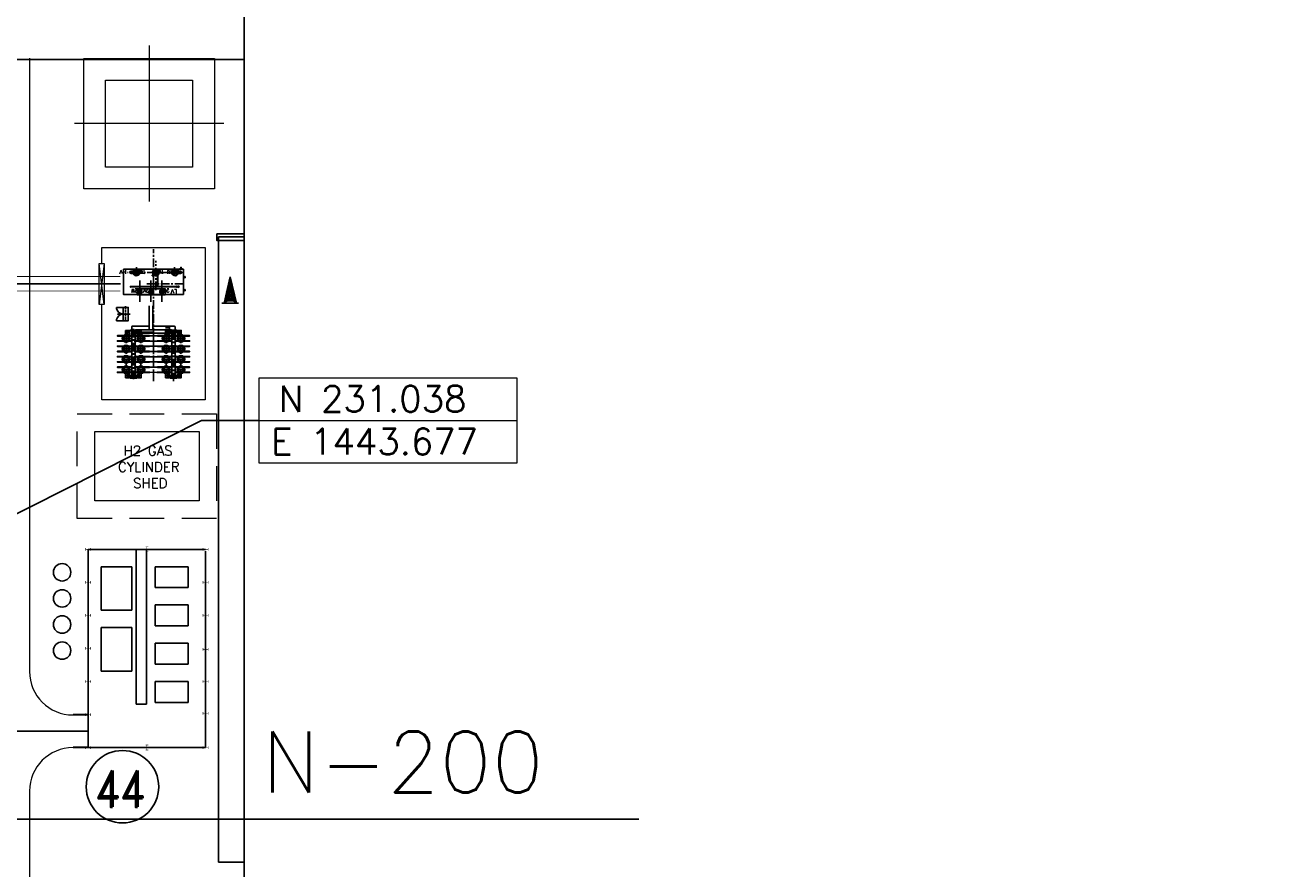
# Model space of a CAD drawing. Extents: x -7650383 to 4934791, y -137560 to 1826789.
# Tile 310 of 313: x 2176146 to 2320312, y -13120 to 83930. Entities that reach past the tile are written whole.
import ezdxf
from ezdxf.enums import TextEntityAlignment as Align

# ---------------------------------------------------------------- set-up
doc = ezdxf.new("R2010")
doc.units = 0
doc.header["$LTSCALE"] = 800
doc.header["$MEASUREMENT"] = 0
for name, pattern in [('CENTER', [2, 1.25, -0.25, 0.25, -0.25]), ('CENTER2', [1.125, 0.75, -0.125, 0.125, -0.125]), ('CONTINOUS', [0]), ('DASHED2', [0.375, 0.25, -0.125]), ('HIDDEN', [0.375, 0.25, -0.125]), ('PHANTOM', [2.5, 1.25, -0.25, 0.25, -0.25, 0.25, -0.25])]:
    doc.linetypes.add(name, pattern=pattern)
doc.layers.get('0').update_dxf_attribs({"linetype": 'CONTINUOUS'})
for name, color, linetype in [('grid-20m', 53, 'CONTINUOUS'), ('KEY PLAN', 251, 'CONTINUOUS'), ('TEXT', 3, 'CONTINUOUS')]:
    doc.layers.add(name, color=color, linetype=linetype)
doc.styles.add('ROMAND', font='romand')
doc.styles.add('ROMANS', font='ISO9.shx', dxfattribs={"width": 0.8})
doc.styles.add('RS', font='romans.shx')
doc.styles.get("Standard").update_dxf_attribs({"font": 'ISO9'})
doc.linetypes.add('FENCELINE2', pattern='A,0.25,-0.1,[132,ltypeshp.shx,S=0.1,R=0,X=-0.1,Y=0],-0.1,1', length=1.45)
doc.dimstyles.get("Standard").update_dxf_attribs({"dimtxt": 0.18, "dimasz": 0.18, "dimexe": 0.18, "dimexo": 0.0625, "dimgap": 0.09, "dimtad": 0, "dimtih": 1, "dimtoh": 1, "dimdec": 4, "dimzin": 0, "dimdsep": 46, "dimtxsty": 'Standard', "dimcen": 0.09, "dimadec": 0, "dimazin": 0, "dimtfac": 1, "dimtdec": 4, "dimtofl": 0, "dimtmove": 0, "dimatfit": 3, "dimfxl": 1, "dimtolj": 1, "dimtzin": 0, "dimarcsym": 0})

# ---------------------------------------------------------------- blocks, each defined once
blk = doc.blocks.new('A$C50DA19A9')
at = {"layer": 'KEY PLAN', "linetype": 'Continuous', "ltscale": 10}
for p, q in [((-2400, 0), (-2400, 3800)), ((-2400, 3800), (0, 3800)), ((0, 3800), (0, 0)), ((0, 0), (-2400, 0))]:
    blk.add_line(p, q, dxfattribs=at)
blk = doc.blocks.new('A$C6CC133CD')
at = {"layer": 'KEY PLAN', "linetype": 'Continuous', "ltscale": 10}
for p, q in [((-5000, 0), (-5000, 3500)), ((-5000, 3500), (0, 3500)), ((0, 3500), (0, 0)), ((0, 0), (-5000, 0))]:
    blk.add_line(p, q, dxfattribs=at)
blk = doc.blocks.new('A$C4CF766DB')
at = {"layer": 'KEY PLAN', "linetype": 'Continuous', "const_width": 50}
for points in [[(-150, 300), (150, 300)], [(0, 300), (0, -300)], [(150, -282), (-150, -282)]]:
    blk.add_lwpolyline(points, dxfattribs=at)
blk = doc.blocks.new('Block-1')
for p, q in [((-35, 0), (35, 0)), ((0, 35), (0, -35))]:
    blk.add_line(p, q)
blk.add_lwpolyline([(-225, -225), (225, -225), (225, 225), (-225, 225)], close=True)
blk.add_circle((0, 0), 437)

msp = doc.modelspace()

# ---------------------------------------------------------------- linework, layer by layer
at = {"linetype": 'CONTINOUS', "lineweight": 15}
msp.add_line((2203077.3, 38451.9), (2232704, 38451.9), dxfattribs=at)
msp.add_lwpolyline([(2203077.3, 43372.6), (2232704, 43372.6), (2232704, 33531.1), (2203077.3, 33531.1)], close=True, dxfattribs=at)
at = {"layer": 'grid-20m', "linetype": 'PHANTOM', "ltscale": 12000}
msp.add_line((2246697.9, -7402.7), (1958909.8, -7402.7), dxfattribs=at)
at = {"layer": 'KEY PLAN', "linetype": 'CENTER', "lineweight": 15, "ltscale": 2500}
for p, q in [((2190408, 81573.3), (2190408, 63621.4)), ((2199001.4, 72597.3), (2181814.6, 72597.3))]:
    msp.add_line(p, q, dxfattribs=at)
at = {"layer": 'KEY PLAN'}
for p, q in [((1958633.5, 79969.3, 0), (2201338.6, 79969.3, 0)), ((2198198.4, 59936.6, 3581), (2201338.6, 59936.6, 3581)), ((2194163.2, 55955.3), (2193963.2, 55955.3)), ((2194088.2, 56105.3), (2194038.2, 56105.3)), ((2190907.9, 53253.2), (2190907.9, 54558.4)), ((2187405.4, 51458.9), (2186655.4, 51458.9)), ((2186655.4, 51458.9), (2186655.4, 51317)), ((2186655.4, 49933.9), (2186655.4, 50075.8)), ((2187405.4, 49933.9), (2186655.4, 49933.9)), ((2192757.9, 49096.4), (2192307.9, 49096.4)), ((2188157.9, 48596.4), (2187707.9, 48596.4)), ((2187932.9, 48821.4), (2187932.9, 48371.4)), ((2189507.9, 48596.4), (2189057.9, 48596.4)), ((2189282.9, 48821.4), (2189282.9, 48371.4)), ((2192757.9, 48596.4), (2192307.9, 48596.4)), ((2192532.9, 48821.4), (2192532.9, 48371.4)), ((2194107.9, 48596.4), (2193657.9, 48596.4)), ((2193882.9, 48821.4), (2193882.9, 48371.4)), ((2188157.9, 43590.6), (2187707.9, 43590.6)), ((2187932.9, 43815.6), (2187932.9, 43365.6)), ((2189507.9, 43590.6), (2189057.9, 43590.6)), ((2189282.9, 43815.6), (2189282.9, 43365.6)), ((2192757.9, 43590.6), (2192307.9, 43590.6)), ((2192532.9, 43815.6), (2192532.9, 43365.6)), ((2194107.9, 43590.6), (2193657.9, 43590.6)), ((2193882.9, 43815.6), (2193882.9, 43365.6))]:
    msp.add_line(p, q, dxfattribs=at)
at = {"layer": 'KEY PLAN', "linetype": 'CONTINOUS', "lineweight": 15}
for p, q in [((2176658, 80115.9), (2176658, 9584.9)), ((2185231.3, 56524.9), (2184679, 51782.3)), ((2185231.3, 51782.3), (2184679, 56524.9)), ((2176658, -4165.1), (2176658, -25425.7))]:
    msp.add_line(p, q, dxfattribs=at)
at = {"layer": 'KEY PLAN', "ltscale": 0.15}
for p, q in [((2198395, 59559), (2201338.6, 59559)), ((2198395, -12356.3), (2198395, 59559)), ((2199027.3, 51945), (2199718.5, 54985.5)), ((2199718.5, 54985.5), (2199722.5, 54456.2)), ((2200455.6, 51955.8), (2199718.5, 54985.5)), ((2199314.3, 53207.6), (2199480.9, 53457.9)), ((2199479.5, 53644.8), (2199371, 53457.1)), ((2199371, 53457.1), (2199730, 53459.8)), ((2199371, 53457.1), (2199397.6, 53332.8)), ((2199413.6, 53644.3), (2199727.2, 53833.5)), ((2199413.6, 53644.3), (2199456.1, 53831.4)), ((2199413.6, 53644.3), (2199728.6, 53646.7)), ((2199456.1, 53831.4), (2199725.8, 54020.3)), ((2199456.1, 53831.4), (2199727.2, 53833.5)), ((2199456.1, 53831.4), (2199603.2, 53758.7)), ((2199479.5, 53644.8), (2199490.4, 52212.5)), ((2199479.5, 53644.8), (2199730, 53459.8)), ((2199480.9, 53457.9), (2199728.6, 53646.7)), ((2199482.8, 53208.9), (2199730, 53459.8)), ((2199498.7, 54018.6), (2199724.4, 54207.1)), ((2199498.7, 54018.6), (2199725.8, 54020.3)), ((2199498.7, 54018.6), (2199601.9, 53933.5)), ((2199541.2, 54205.7), (2199723.4, 54331.7)), ((2199724.4, 54207.1), (2199541.2, 54205.7)), ((2199541.2, 54205.7), (2199725.8, 54020.3)), ((2199569.6, 54330.5), (2199722.5, 54456.2)), ((2199569.6, 54330.5), (2199723.4, 54331.7)), ((2199569.6, 54330.5), (2199724.4, 54207.1)), ((2199597.9, 54455.3), (2199721.5, 54580.8)), ((2199597.9, 54455.3), (2199722.5, 54456.2)), ((2199597.9, 54455.3), (2199723.4, 54331.7)), ((2199601.9, 53933.5), (2199727.2, 53833.5)), ((2199603.2, 53758.7), (2199728.6, 53646.7)), ((2199605.5, 53458.9), (2199606.4, 53334.3)), ((2199626.3, 54580), (2199720.6, 54705.3)), ((2199721.5, 54580.8), (2199626.3, 54580)), ((2199626.3, 54580), (2199722.5, 54456.2)), ((2199654.6, 54704.8), (2199720.6, 54705.3)), ((2199654.6, 54704.8), (2199721.5, 54580.8)), ((2199720.6, 54705.3), (2199786.5, 54705.8)), ((2199816.8, 54581.5), (2199720.6, 54705.3)), ((2199786.5, 54705.8), (2199721.5, 54580.8)), ((2199816.8, 54581.5), (2199721.5, 54580.8)), ((2199847, 54457.2), (2199721.5, 54580.8)), ((2199816.8, 54581.5), (2199722.5, 54456.2)), ((2199847, 54457.2), (2199722.5, 54456.2)), ((2199877.3, 54332.8), (2199722.5, 54456.2)), ((2199847, 54457.2), (2199723.4, 54331.7)), ((2199877.3, 54332.8), (2199723.4, 54331.7)), ((2199907.5, 54208.5), (2199723.4, 54331.7)), ((2199877.3, 54332.8), (2199724.4, 54207.1)), ((2199907.5, 54208.5), (2199724.4, 54207.1)), ((2199952.9, 54022), (2199724.4, 54207.1)), ((2199907.5, 54208.5), (2199725.8, 54020.3)), ((2199952.9, 54022), (2199725.8, 54020.3)), ((2199998.3, 53835.5), (2199725.8, 54020.3)), ((2199851, 53935.4), (2199727.2, 53833.5)), ((2199998.3, 53835.5), (2199727.2, 53833.5)), ((2200043.6, 53649), (2199727.2, 53833.5)), ((2199852.3, 53760.6), (2199728.6, 53646.7)), ((2200043.6, 53649), (2199728.6, 53646.7)), ((2199979.1, 53461.7), (2199728.6, 53646.7)), ((2199977.7, 53648.5), (2199730, 53459.8)), ((2200089, 53462.6), (2199730, 53459.8)), ((2199981, 53212.6), (2199730, 53459.8)), ((2199952.9, 54022), (2199851, 53935.4)), ((2199998.3, 53835.5), (2199852.3, 53760.6)), ((2199854.6, 53460.8), (2199855.5, 53336.2)), ((2199977.7, 53648.5), (2199988.6, 52216.2)), ((2199977.7, 53648.5), (2200089, 53462.6)), ((2200149.5, 53213.9), (2199979.1, 53461.7)), ((2200089, 53462.6), (2200064.3, 53337.8)), ((2200698.9, 51957.7), (2198784, 51943.2)), ((2199027.3, 51945), (2199365.8, 52211.5)), ((2199365.8, 52211.5), (2199059.1, 52084.7)), ((2199059.1, 52084.7), (2199206.1, 52085.8)), ((2199087.4, 52209.4), (2199488.5, 52461.6)), ((2199087.4, 52209.4), (2199739.5, 52214.4)), ((2199288, 52335.5), (2199115.8, 52334.2)), ((2199144.1, 52459), (2199486.6, 52710.7)), ((2199144.1, 52459), (2199737.6, 52463.5)), ((2199172.5, 52583.7), (2199315.4, 52584.8)), ((2199200.9, 52708.5), (2199484.7, 52959.8)), ((2199200.9, 52708.5), (2199735.7, 52712.5)), ((2199229.2, 52833.3), (2199342.8, 52834.1)), ((2199236.3, 52864.5), (2199237.5, 52708.8)), ((2199237.5, 52708.8), (2199315.4, 52584.8)), ((2199288, 52335.5), (2199239.4, 52459.7)), ((2199257.6, 52958), (2199482.8, 53208.9)), ((2199257.6, 52958), (2199733.8, 52961.6)), ((2199286, 53082.8), (2199370.2, 53083.4)), ((2199314.3, 53207.6), (2200149.5, 53213.9)), ((2199315.4, 52584.8), (2199362, 52709.7)), ((2199342.7, 53332.3), (2199397.6, 53332.8)), ((2199360.2, 52958.8), (2199342.8, 52834.1)), ((2199358.3, 53207.9), (2199359.3, 53071.3)), ((2199481.9, 53333.4), (2199606.4, 53334.3)), ((2199483.8, 53084.3), (2199608.3, 53085.2)), ((2199484.7, 52959.8), (2199731.9, 53210.7)), ((2199485.6, 52835.2), (2199610.2, 52836.2)), ((2199486.6, 52710.7), (2199733.8, 52961.6)), ((2199612.1, 52587.1), (2199487.5, 52586.1)), ((2199488.5, 52461.6), (2199735.7, 52712.5)), ((2199489.4, 52337), (2199614, 52338)), ((2199490.4, 52212.5), (2199737.6, 52463.5)), ((2199607.4, 53209.8), (2199608.3, 53085.2)), ((2199609.3, 52960.7), (2199610.2, 52836.2)), ((2199611.1, 52711.6), (2199612.1, 52587.1)), ((2199613, 52462.5), (2199614, 52338)), ((2199982.9, 52963.5), (2199731.9, 53210.7)), ((2200210, 52965.3), (2199733.8, 52961.6)), ((2199984.8, 52714.4), (2199733.8, 52961.6)), ((2200270.5, 52716.6), (2199735.7, 52712.5)), ((2199986.7, 52465.3), (2199735.7, 52712.5)), ((2200331, 52468), (2199737.6, 52463.5)), ((2199988.6, 52216.2), (2199737.6, 52463.5)), ((2200391.5, 52219.3), (2199739.5, 52214.4)), ((2199980.1, 53337.2), (2199855.5, 53336.2)), ((2199856.5, 53211.7), (2199857.4, 53087.1)), ((2199981.9, 53088.1), (2199857.4, 53087.1)), ((2199858.3, 52962.6), (2199859.3, 52838)), ((2199983.8, 52839), (2199859.3, 52838)), ((2199860.2, 52713.5), (2199861.2, 52588.9)), ((2199861.2, 52588.9), (2199985.7, 52589.9)), ((2199862.1, 52464.4), (2199863.1, 52339.9)), ((2199987.6, 52340.8), (2199863.1, 52339.9)), ((2200210, 52965.3), (2199981, 53212.6)), ((2200270.5, 52716.6), (2199982.9, 52963.5)), ((2200331, 52468), (2199984.8, 52714.4)), ((2200391.5, 52219.3), (2199986.7, 52465.3)), ((2200119.3, 53338.2), (2200064.3, 53337.8)), ((2200179.8, 53089.6), (2200095.5, 53088.9)), ((2200105.6, 53213.6), (2200106.6, 53077)), ((2200107.4, 52964.5), (2200126.7, 52840.1)), ((2200157.9, 52591.2), (2200109.3, 52715.4)), ((2200113.1, 52217.2), (2200421.8, 52095)), ((2200455.6, 51955.8), (2200113.1, 52217.2)), ((2200240.3, 52840.9), (2200126.7, 52840.1)), ((2200233.9, 52716.3), (2200157.9, 52591.2)), ((2200300.8, 52592.3), (2200157.9, 52591.2)), ((2200189.1, 52342.3), (2200235.8, 52467.2)), ((2200189.1, 52342.3), (2200361.3, 52343.6)), ((2200232.7, 52872), (2200233.9, 52716.3)), ((2200421.8, 52095), (2200274.7, 52093.9)), ((2201338.6, -12356.3), (2198395, -12356.3))]:
    msp.add_line(p, q, dxfattribs=at)
at = {"layer": 'KEY PLAN', "linetype": 'CENTER'}
for p, q in [((2190907.9, 43293.8), (2190907.9, 58176.6)), ((2191173.9, 53429.3), (2191173.9, 56823.3)), ((2194382.7, 55485.3), (2187934.2, 55485.3)), ((2189357.9, 52097.5), (2189357.9, 54557.7)), ((2194352.9, 54185.3), (2190016.8, 54185.3)), ((2190607.9, 52097.5), (2190607.9, 54557.7)), ((2191857.9, 52097.5), (2191857.9, 54557.7)), ((2192888.9, 48192.1), (2186757.9, 48193.2)), ((2192888.9, 47592.1), (2186757.9, 47593.2)), ((2187757.9, 48728), (2187757.9, 43855.9)), ((2188607.9, 48997), (2188607.9, 43111.1)), ((2189457.9, 48728), (2189457.9, 43855.9)), ((2190907.9, 48732), (2190907.9, 42963.8)), ((2192357.9, 48728), (2192357.9, 43855.9)), ((2193207.9, 48732), (2193207.9, 42963.8)), ((2195057.9, 48191.7), (2193566.8, 48192)), ((2195057.9, 47591.7), (2193566.8, 47592)), ((2194057.9, 48728), (2194057.9, 43855.9)), ((2192888.9, 46992.1), (2186757.9, 46993.2)), ((2192888.9, 46392.1), (2186757.9, 46393.2)), ((2195057.9, 46991.7), (2193566.8, 46992)), ((2195057.9, 46391.7), (2193566.8, 46392)), ((2192888.9, 45792.1), (2186757.9, 45793.2)), ((2192888.9, 45192.1), (2186757.9, 45193.2)), ((2195057.9, 45791.7), (2193566.8, 45792)), ((2195057.9, 45191.7), (2193566.8, 45192)), ((2192888.9, 44592.1), (2186757.9, 44593.2)), ((2192888.9, 43992.1), (2186757.9, 43993.2)), ((2195057.9, 44591.7), (2193566.8, 44592)), ((2195057.9, 43991.7), (2193566.8, 43992))]:
    msp.add_line(p, q, dxfattribs=at)
at = {"layer": 'KEY PLAN', "linetype": 'Continuous'}
for p, q in [((2187462.9, 52925.3), (2187462.9, 55450.3)), ((2188335, 55499.8), (2188250.5, 55499.8)), ((2188334.7, 55472.3), (2188250.5, 55472.3)), ((2188962.7, 55733.3), (2188335, 55641.9)), ((2188335, 55679.8), (2188335, 55302.2)), ((2188335, 55485.3), (2188335, 55641.9)), ((2188895.5, 55277), (2188335, 55359.9)), ((2188962.7, 55045.5), (2188962.7, 56101.3)), ((2190737, 55465), (2190737, 55514.4)), ((2190737, 55514.4), (2190758.6, 55514.4)), ((2190758.6, 55465), (2190737, 55465)), ((2190745.5, 55465), (2190745.5, 55514.4)), ((2190750.9, 55465), (2190750.9, 55514.4)), ((2190758.6, 55514.4), (2190758.6, 55465)), ((2190776.8, 55204.2), (2190759.1, 55186.5)), ((2190782.1, 55163.5), (2190760.9, 55142.3)), ((2190794.2, 55199.5), (2190762.1, 55167.3)), ((2191228.7, 55525.3), (2190765.5, 55062.1)), ((2190876.9, 55244.2), (2190806.8, 55174.1)), ((2190880.1, 55240.3), (2190810.4, 55170.6)), ((2190866.9, 55078.7), (2190845.7, 55057.5)), ((2190903.4, 55090.3), (2190871.3, 55058.1)), ((2190945.5, 55178.5), (2190874, 55107)), ((2190949.6, 55175.5), (2190877.6, 55103.4)), ((2190907.6, 55073.4), (2190889.9, 55055.7)), ((2191370.6, 55261.3), (2191370.3, 53863.3)), ((2191380.9, 53863.3), (2191380.9, 55261.7)), ((2191391.4, 55267.2), (2191391.4, 53863.3)), ((2193321.6, 56093.3), (2193321.6, 55041.5)), ((2193441.3, 55726.1), (2194010.5, 55641.9)), ((2193441.3, 55274.3), (2194010.5, 55358.5)), ((2193801.9, 55472.9), (2193801.9, 55499)), ((2193801.9, 55499), (2194049.9, 55499)), ((2194049.9, 55472.9), (2193801.9, 55472.9)), ((2193839.4, 55472.9), (2193839.4, 55499)), ((2193839.4, 55499), (2193987.5, 55499)), ((2193987.5, 55472.9), (2193839.4, 55472.9)), ((2193963.2, 55855.3), (2193963.2, 55955.3)), ((2193987.5, 55499), (2193987.5, 55472.9)), ((2194011.2, 55499.8), (2194095.6, 55499.8)), ((2194011.5, 55472.3), (2194095.6, 55472.3)), ((2194038.2, 55955.3), (2194038.2, 56105.3)), ((2194049.9, 55499), (2194049.9, 55472.9)), ((2194063.2, 55855.3), (2194063.2, 56105.3)), ((2194063.2, 55855.3), (2194063.2, 56105.3)), ((2194088.2, 55955.3), (2194088.2, 56105.3)), ((2194163.2, 55855.3), (2194163.2, 55955.3)), ((2193859.1, 53835.3), (2188226.3, 53835.3)), ((2188285.5, 53776.4), (2188285.5, 53892.2)), ((2193574, 53807.3), (2188285.5, 53807.3)), ((2193574, 53863.3), (2188286.3, 53863.3)), ((2192251.6, 53577.5), (2189042.3, 53577.5)), ((2189042.3, 53577.5), (2189042.3, 52888.3)), ((2189200.1, 53376.8), (2189171.9, 53393)), ((2189266.9, 53443.3), (2189250.6, 53471.5)), ((2189357.9, 53530.8), (2189357.9, 52843.5)), ((2189465, 53471.2), (2189448.7, 53443)), ((2189515.2, 53376.5), (2189543.4, 53392.8)), ((2190450.4, 53376.8), (2190422.2, 53393)), ((2190517.2, 53443.3), (2190500.9, 53471.5)), ((2190715.3, 53471.2), (2190699, 53443)), ((2190765.5, 53376.5), (2190793.7, 53392.8)), ((2191354.6, 54441.4), (2191354.6, 54463)), ((2191354.6, 54463), (2191403.9, 54463)), ((2191403.9, 54455.3), (2191354.6, 54455.3)), ((2191403.9, 54449.9), (2191354.6, 54449.9)), ((2191403.9, 54441.4), (2191354.6, 54441.4)), ((2191403.9, 54463), (2191403.9, 54441.4)), ((2191700.1, 53376.8), (2191671.9, 53393)), ((2191766.9, 53443.3), (2191750.6, 53471.5)), ((2191857.9, 53530.8), (2191857.9, 52843.5)), ((2191965, 53471.2), (2191948.7, 53443)), ((2192015.2, 53376.5), (2192043.4, 53392.8)), ((2192251.6, 53577.5), (2192251.6, 52888.3)), ((2193574, 53769.4), (2193574, 53901.2)), ((2193610, 53901.2), (2193574, 53901.2)), ((2193610, 53769.4), (2193574, 53769.4)), ((2193592.5, 53769.4), (2193592.5, 53901.2)), ((2193610, 53769.4), (2193610, 53901.2)), ((2193736.5, 53863.3), (2193610, 53863.3)), ((2193741.3, 53807.3), (2193610, 53807.3)), ((2193773.9, 53921.8), (2193773.9, 53754.2)), ((2192251.6, 52888.3), (2189042.3, 52888.3)), ((2189618, 53285.3), (2189105, 53285.3)), ((2189138, 53220.6), (2189240.4, 52958.2)), ((2189199.8, 53194.4), (2189171.6, 53178.1)), ((2189266.6, 53127.6), (2189250.3, 53099.4)), ((2189449, 53127.8), (2189465.3, 53099.6)), ((2189572.9, 53207.7), (2189475.6, 52958.7)), ((2189515.5, 53194.6), (2189543.7, 53178.4)), ((2190868.3, 53285.3), (2190355.3, 53285.3)), ((2190388.3, 53220.6), (2190490.7, 52958.2)), ((2190450.1, 53194.4), (2190421.9, 53178.1)), ((2190516.9, 53127.6), (2190500.6, 53099.4)), ((2190699.3, 53127.8), (2190715.6, 53099.6)), ((2190823.2, 53207.7), (2190725.9, 52958.7)), ((2190765.8, 53194.6), (2190794, 53178.4)), ((2192118, 53285.3), (2191605, 53285.3)), ((2191638, 53220.6), (2191740.4, 52958.2)), ((2191699.8, 53194.4), (2191671.6, 53178.1)), ((2191766.6, 53127.6), (2191750.3, 53099.4)), ((2191949, 53127.8), (2191965.3, 53099.6)), ((2192072.9, 53207.7), (2191975.6, 52958.7)), ((2192015.5, 53194.6), (2192043.7, 53178.4)), ((2190423, 48896.4), (2190423, 51651.4)), ((2190823, 51651.4), (2190823, 48896.4)), ((2188407.9, 48855.4), (2188407.9, 49196.4)), ((2188507.9, 49296.4), (2190423, 49296.4)), ((2190823, 49296.4), (2193307.9, 49296.4)), ((2192757.9, 49296.4), (2192757.9, 48896.4)), ((2193407.9, 49196.4), (2193407.9, 48855.4)), ((2188307.9, 48166.7), (2186757.9, 48166.7)), ((2187944.5, 48346.4), (2187944.5, 48371.4)), ((2187944.5, 48371.4), (2187944.5, 48346.4)), ((2187944.5, 48271.4), (2187944.5, 48296.4)), ((2189049.7, 48446.4), (2188307.9, 48446.4)), ((2188307.9, 48446.4), (2189049.7, 48446.4)), ((2189049.7, 48446.4), (2188307.9, 48446.4)), ((2188307.9, 48446.4), (2189049.7, 48446.4)), ((2188407.9, 48780.4), (2188807.9, 48780.4)), ((2188407.9, 43406.4), (2188407.9, 48780.4)), ((2188407.9, 48780.4), (2188807.9, 48780.4)), ((2188407.9, 48780.4), (2188807.9, 48780.4)), ((2188407.9, 43665.4), (2188407.9, 48446.4)), ((2188407.9, 43665.4), (2188407.9, 48446.4)), ((2188532.9, 48596.4), (2188657.9, 48596.4)), ((2188657.9, 48596.4), (2188532.9, 48596.4)), ((2188532.9, 48596.4), (2188532.9, 48121.4)), ((2188657.9, 48596.4), (2188632.9, 48596.4)), ((2188632.9, 48596.4), (2188657.9, 48596.4)), ((2190842.9, 48596.4), (2188657.9, 48596.4)), ((2193157.9, 48496.4), (2188657.9, 48496.4)), ((2188807.9, 48780.4), (2188807.9, 48780.4)), ((2188807.9, 48780.4), (2188807.9, 43406.4)), ((2188807.9, 48446.4), (2188807.9, 43665.4)), ((2188807.9, 48446.4), (2188807.9, 43665.4)), ((2192907.9, 48896.4), (2188907.9, 48896.4)), ((2188907.9, 48166.7), (2190457.9, 48166.7)), ((2192907.9, 48166.7), (2191357.9, 48166.7)), ((2192757.9, 48896.4), (2192757.9, 48896.4)), ((2193007.9, 48780.4), (2193407.9, 48780.4)), ((2193007.9, 43406.4), (2193007.9, 48780.4)), ((2193007.9, 48780.4), (2193407.9, 48780.4)), ((2193007.9, 48780.4), (2193407.9, 48780.4)), ((2193257.9, 48596.4), (2193157.9, 48596.4)), ((2193157.9, 48596.4), (2193257.9, 48596.4)), ((2193157.9, 48596.4), (2193182.9, 48596.4)), ((2193182.9, 48596.4), (2193157.9, 48596.4)), ((2193157.9, 48496.4), (2193157.9, 48121.4)), ((2193182.9, 48496.4), (2193157.9, 48496.4)), ((2193182.9, 48496.4), (2193157.9, 48496.4)), ((2193157.9, 48121.4), (2193182.9, 48146.4)), ((2193182.9, 48146.4), (2193157.9, 48121.4)), ((2193157.9, 48121.4), (2193182.9, 48146.4)), ((2193182.9, 48071.4), (2193157.9, 48121.4)), ((2193157.9, 48121.4), (2193182.9, 48071.4)), ((2193182.9, 48146.4), (2193207.9, 48171.4)), ((2193182.9, 48146.4), (2193207.9, 48171.4)), ((2193207.9, 48171.4), (2193182.9, 48146.4)), ((2193182.9, 48146.4), (2193207.9, 48171.4)), ((2193207.9, 48046.4), (2193182.9, 48071.4)), ((2193182.9, 48071.4), (2193207.9, 48046.4)), ((2193207.9, 48171.4), (2193257.9, 48146.4)), ((2193207.9, 48171.4), (2193257.9, 48146.4)), ((2193257.9, 48146.4), (2193207.9, 48171.4)), ((2193207.9, 48171.4), (2193257.9, 48146.4)), ((2193257.9, 48071.4), (2193207.9, 48046.4)), ((2193207.9, 48046.4), (2193257.9, 48071.4)), ((2193257.9, 48121.4), (2193257.9, 48596.4)), ((2193257.9, 48146.4), (2193257.9, 48121.4)), ((2193257.9, 48146.4), (2193257.9, 48121.4)), ((2193257.9, 48121.4), (2193257.9, 48146.4)), ((2193257.9, 48121.4), (2193257.9, 48071.4)), ((2193257.9, 48071.4), (2193257.9, 48121.4)), ((2193407.9, 48780.4), (2193407.9, 48780.4)), ((2193407.9, 48780.4), (2193407.9, 43406.4)), ((2193407.9, 48346.4), (2193407.9, 48296.4)), ((2193407.9, 48346.4), (2193407.9, 48296.4)), ((2195057.9, 48216.7), (2193507.9, 48216.7)), ((2193507.9, 48166.7), (2195057.9, 48166.7)), ((2188307.9, 46966.7), (2186757.9, 46966.7)), ((2188907.9, 46966.7), (2190457.9, 46966.7)), ((2192907.9, 46966.7), (2191357.9, 46966.7)), ((2195057.9, 47016.7), (2193507.9, 47016.7)), ((2193507.9, 46966.7), (2195057.9, 46966.7)), ((2188307.9, 45766.7), (2186757.9, 45766.7)), ((2188907.9, 45766.7), (2190457.9, 45766.7)), ((2192907.9, 45766.7), (2191357.9, 45766.7)), ((2195057.9, 45816.7), (2193507.9, 45816.7)), ((2193507.9, 45766.7), (2195057.9, 45766.7)), ((2188307.9, 44566.7), (2186757.9, 44566.7)), ((2188807.9, 43406.4), (2188407.9, 43406.4)), ((2188907.9, 44566.7), (2190457.9, 44566.7)), ((2192907.9, 44566.7), (2191357.9, 44566.7)), ((2193407.9, 43406.4), (2193007.9, 43406.4)), ((2195057.9, 44616.7), (2193507.9, 44616.7)), ((2193507.9, 44566.7), (2195057.9, 44566.7))]:
    msp.add_line(p, q, dxfattribs=at)
at = {"layer": 'KEY PLAN', "linetype": 'Continuous', "ltscale": 3}
for p, q in [((2190634.5, 55485.3), (2192546.5, 55485.3)), ((2192730.8, 55485.3), (2194115.7, 55485.3))]:
    msp.add_line(p, q, dxfattribs=at)
at = {"layer": 'KEY PLAN', "linetype": 'Continuous', "ltscale": 5}
for p, q in [((2190889.9, 55055.7), (2190759.1, 55186.5)), ((2190817.4, 55057.5), (2190760.9, 55114)), ((2190897, 55062.8), (2190766.2, 55193.6)), ((2190900.5, 55066.3), (2190769.7, 55197.1)), ((2190907.6, 55073.4), (2190776.8, 55204.2))]:
    msp.add_line(p, q, dxfattribs=at)
at = {"layer": 'KEY PLAN', "linetype": 'CENTER', "ltscale": 0.75}
for p, q in [((2194532.9, 54985.3), (2194352.9, 54985.3)), ((2194532.9, 54935.3), (2194352.9, 54935.3)), ((2194532.9, 54885.3), (2194352.9, 54885.3)), ((2194532.9, 53485.3), (2194352.9, 53485.3)), ((2194532.9, 53435.3), (2194352.9, 53435.3)), ((2194532.9, 53385.3), (2194352.9, 53385.3))]:
    msp.add_line(p, q, dxfattribs=at)
at = {"layer": 'KEY PLAN', "linetype": 'CENTER', "ltscale": 0.25}
for p, q in [((2188238.7, 50696.4), (2186736.6, 50696.4)), ((2187707.9, 51588.1), (2187707.9, 49845.4))]:
    msp.add_line(p, q, dxfattribs=at)
at = {"layer": 'KEY PLAN', "linetype": 'CENTER', "ltscale": 0.2}
for p, q in [((2188288.9, 47893.4), (2187266.8, 47893.4)), ((2189988.9, 47893.4), (2188966.8, 47893.4)), ((2192888.9, 47893.4), (2191866.8, 47893.4)), ((2194588.9, 47893.4), (2193566.8, 47893.4)), ((2188288.9, 46693.4), (2187266.8, 46693.4)), ((2189988.9, 46693.4), (2188966.8, 46693.4)), ((2192888.9, 46693.4), (2191866.8, 46693.4)), ((2194588.9, 46693.4), (2193566.8, 46693.4)), ((2188288.9, 45493.4), (2187266.8, 45493.4)), ((2189988.9, 45493.4), (2188966.8, 45493.4)), ((2192888.9, 45493.4), (2191866.8, 45493.4)), ((2194588.9, 45493.4), (2193566.8, 45493.4)), ((2188288.9, 44293.4), (2187266.8, 44293.4)), ((2189988.9, 44293.4), (2188966.8, 44293.4)), ((2192888.9, 44293.4), (2191866.8, 44293.4)), ((2194588.9, 44293.4), (2193566.8, 44293.4))]:
    msp.add_line(p, q, dxfattribs=at)
at = {"layer": 'KEY PLAN', "linetype": 'DASHED2', "lineweight": 15, "ltscale": 20}
for p, q in [((2182152.9, 39201), (2198152.9, 39201)), ((2182152.9, 27201), (2182152.9, 39201)), ((2198152.9, 39201), (2198152.9, 27201)), ((2198152.9, 27201), (2182152.9, 27201))]:
    msp.add_line(p, q, dxfattribs=at)
at = {"layer": 'KEY PLAN', "lineweight": 15}
for p, q in [((2184152.9, 37201), (2196152.9, 37201)), ((2184152.9, 29201), (2184152.9, 37201)), ((2196152.9, 37201), (2196152.9, 29201)), ((2196152.9, 29201), (2184152.9, 29201))]:
    msp.add_line(p, q, dxfattribs=at)
at = {"layer": 'KEY PLAN', "linetype": 'Continuous', "ltscale": 10}
for p, q in [((2196908, 23634.9), (2183408, 23634.9)), ((2183408, 23634.9), (2183408, 834.9)), ((2188908, 23634.9), (2188908, 5847.9)), ((2190108, 23634.9), (2190108, 5847.9)), ((2196908, 23434.9), (2196908, 834.9)), ((2184908, 21634.9), (2188408, 21634.9)), ((2184908, 16634.9), (2184908, 21634.9)), ((2188408, 21634.9), (2188408, 16634.9)), ((2191108, 21634.9), (2194908, 21634.9)), ((2191108, 19234.9), (2191108, 21634.9)), ((2194908, 21634.9), (2194908, 19234.9)), ((2194908, 19234.9), (2191108, 19234.9)), ((2188408, 16634.9), (2184908, 16634.9)), ((2183408, 834.9), (2183408, 5834.9)), ((2190108, 5847.9), (2188908, 5847.9)), ((2196908, 834.9), (2183408, 834.9))]:
    msp.add_line(p, q, dxfattribs=at)
at = {"layer": 'KEY PLAN', "linetype": 'Continuous', "lineweight": 30}
for p, q in [((2183408, 4584.9), (2181658, 4584.9)), ((2183408, 834.9), (2181658, 834.9))]:
    msp.add_line(p, q, dxfattribs=at)
at = {"layer": 'KEY PLAN', "linetype": 'CENTER', "ltscale": 5000}
msp.add_line((2183408, 2709.9), (2172908, 2709.9), dxfattribs=at)
at = {"layer": 'KEY PLAN'}
for points in [[(1958633.5, 160926.3), (2201338.6, 160249.9), (2201338.6, -62789.8), (1958633.5, -62789.8)], [(2194352.9, 52925.3), (2187462.9, 52925.3), (2187462.9, 55855.3), (2194352.9, 55855.3)], [(2187405.4, 51458.9), (2187405.4, 49933.9), (2188010.4, 49933.9), (2188010.4, 51458.9)], [(2187707.9, 48821.4), (2187707.9, 48371.4), (2188157.9, 48371.4), (2188157.9, 48821.4)], [(2189057.9, 48821.4), (2189057.9, 48371.4), (2189507.9, 48371.4), (2189507.9, 48821.4)], [(2192307.9, 48821.4), (2192307.9, 48371.4), (2192757.9, 48371.4), (2192757.9, 48821.4)], [(2193657.9, 48821.4), (2193657.9, 48371.4), (2194107.9, 48371.4), (2194107.9, 48821.4)], [(2187707.9, 43815.6), (2187707.9, 43365.6), (2188157.9, 43365.6), (2188157.9, 43815.6)], [(2189057.9, 43815.6), (2189057.9, 43365.6), (2189507.9, 43365.6), (2189507.9, 43815.6)], [(2192307.9, 43815.6), (2192307.9, 43365.6), (2192757.9, 43365.6), (2192757.9, 43815.6)], [(2193657.9, 43815.6), (2193657.9, 43365.6), (2194107.9, 43365.6), (2194107.9, 43815.6)]]:
    msp.add_lwpolyline(points, close=True, dxfattribs=at)
at = {"layer": 'KEY PLAN', "linetype": 'FENCELINE2', "lineweight": 15, "ltscale": 2500}
msp.add_lwpolyline([(2182908, 80097.3), (2197908, 80097.3), (2197908, 65097.3), (2182908, 65097.3)], close=True, dxfattribs=at)
at = {"layer": 'KEY PLAN', "linetype": 'HIDDEN', "lineweight": 15, "ltscale": 10000}
msp.add_lwpolyline([(2185408, 77597.3), (2195408, 77597.3), (2195408, 67597.3), (2185408, 67597.3)], close=True, dxfattribs=at)
at = {"layer": 'KEY PLAN', "elevation": 3581}
msp.add_lwpolyline([(2201338.6, 59136.6), (2198198.4, 59136.6), (2198198.4, 59936.6)], dxfattribs=at)
at = {"layer": 'KEY PLAN', "linetype": 'FENCELINE2', "lineweight": 15, "ltscale": 2000}
msp.add_lwpolyline([(2184962.6, 56556.7), (2184962.6, 58355.6), (2196852.8, 58355.6), (2196852.8, 40831.6), (2184962.6, 40831.6), (2184962.6, 51814)], dxfattribs=at)
at = {"layer": 'KEY PLAN', "linetype": 'CONTINOUS', "lineweight": 15}
msp.add_lwpolyline([(2184679, 56524.9), (2185231.3, 56524.9), (2185231.3, 51782.3), (2184679, 51782.3)], close=True, dxfattribs=at)
at = {"layer": 'KEY PLAN', "linetype": 'HIDDEN', "ltscale": 5000, "const_width": 100}
for points in [[(2155830, 55023.3), (2187111.9, 55023.3)], [(2155830, 53347.3), (2187111.9, 53347.3)]]:
    msp.add_lwpolyline(points, dxfattribs=at)
at = {"layer": 'KEY PLAN', "linetype": 'CENTER', "ltscale": 0.75, "flags": 128}
for points in [[(2194542.9, 54865.3), (2194532.9, 54865.3), (2194532.9, 55005.3), (2194542.9, 55005.3)], [(2194542.9, 53365.3), (2194532.9, 53365.3), (2194532.9, 53505.3), (2194542.9, 53505.3)]]:
    msp.add_lwpolyline(points, close=True, dxfattribs=at)
at = {"layer": 'KEY PLAN', "linetype": 'CENTER2', "ltscale": 5000}
msp.add_lwpolyline([(2139648.1, 54185.3), (2187111.9, 54185.3)], dxfattribs=at)
at = {"layer": 'KEY PLAN', "linetype": 'Continuous', "flags": 128}
for points in [[(2188307.9, 48166.7), (2186757.9, 48166.7), (2186757.9, 48216.7), (2188307.9, 48216.7)], [(2188307.9, 47566.7), (2186757.9, 47566.7), (2186757.9, 47616.7), (2188307.9, 47616.7)], [(2188407.9, 48245.1), (2188307.9, 48245.1), (2188307.9, 48141.7), (2188407.9, 48141.7)], [(2188407.9, 47645.1), (2188307.9, 47645.1), (2188307.9, 47541.7), (2188407.9, 47541.7)], [(2188807.9, 48245.1), (2188907.9, 48245.1), (2188907.9, 48141.7), (2188807.9, 48141.7)], [(2188807.9, 47645.1), (2188907.9, 47645.1), (2188907.9, 47541.7), (2188807.9, 47541.7)], [(2188907.9, 48166.7), (2190457.9, 48166.7), (2190457.9, 48216.7), (2188907.9, 48216.7)], [(2188907.9, 47566.7), (2190457.9, 47566.7), (2190457.9, 47616.7), (2188907.9, 47616.7)], [(2192907.9, 48166.7), (2191357.9, 48166.7), (2191357.9, 48216.7), (2192907.9, 48216.7)], [(2192907.9, 47566.7), (2191357.9, 47566.7), (2191357.9, 47616.7), (2192907.9, 47616.7)], [(2193007.9, 48245.1), (2192907.9, 48245.1), (2192907.9, 48141.7), (2193007.9, 48141.7)], [(2193007.9, 47645.1), (2192907.9, 47645.1), (2192907.9, 47541.7), (2193007.9, 47541.7)], [(2193407.9, 48245.1), (2193507.9, 48245.1), (2193507.9, 48141.7), (2193407.9, 48141.7)], [(2193407.9, 47645.1), (2193507.9, 47645.1), (2193507.9, 47541.7), (2193407.9, 47541.7)], [(2193507.9, 48166.7), (2195057.9, 48166.7), (2195057.9, 48216.7), (2193507.9, 48216.7)], [(2193507.9, 47566.7), (2195057.9, 47566.7), (2195057.9, 47616.7), (2193507.9, 47616.7)], [(2188307.9, 46966.7), (2186757.9, 46966.7), (2186757.9, 47016.7), (2188307.9, 47016.7)], [(2188307.9, 46366.7), (2186757.9, 46366.7), (2186757.9, 46416.7), (2188307.9, 46416.7)], [(2188407.9, 47045.1), (2188307.9, 47045.1), (2188307.9, 46941.7), (2188407.9, 46941.7)], [(2188407.9, 46445.1), (2188307.9, 46445.1), (2188307.9, 46341.7), (2188407.9, 46341.7)], [(2188807.9, 47045.1), (2188907.9, 47045.1), (2188907.9, 46941.7), (2188807.9, 46941.7)], [(2188807.9, 46445.1), (2188907.9, 46445.1), (2188907.9, 46341.7), (2188807.9, 46341.7)], [(2188907.9, 46966.7), (2190457.9, 46966.7), (2190457.9, 47016.7), (2188907.9, 47016.7)], [(2188907.9, 46366.7), (2190457.9, 46366.7), (2190457.9, 46416.7), (2188907.9, 46416.7)], [(2192907.9, 46966.7), (2191357.9, 46966.7), (2191357.9, 47016.7), (2192907.9, 47016.7)], [(2192907.9, 46366.7), (2191357.9, 46366.7), (2191357.9, 46416.7), (2192907.9, 46416.7)], [(2193007.9, 47045.1), (2192907.9, 47045.1), (2192907.9, 46941.7), (2193007.9, 46941.7)], [(2193007.9, 46445.1), (2192907.9, 46445.1), (2192907.9, 46341.7), (2193007.9, 46341.7)], [(2193407.9, 47045.1), (2193507.9, 47045.1), (2193507.9, 46941.7), (2193407.9, 46941.7)], [(2193407.9, 46445.1), (2193507.9, 46445.1), (2193507.9, 46341.7), (2193407.9, 46341.7)], [(2193507.9, 46966.7), (2195057.9, 46966.7), (2195057.9, 47016.7), (2193507.9, 47016.7)], [(2193507.9, 46366.7), (2195057.9, 46366.7), (2195057.9, 46416.7), (2193507.9, 46416.7)], [(2188307.9, 45766.7), (2186757.9, 45766.7), (2186757.9, 45816.7), (2188307.9, 45816.7)], [(2188307.9, 45166.7), (2186757.9, 45166.7), (2186757.9, 45216.7), (2188307.9, 45216.7)], [(2188407.9, 45845.1), (2188307.9, 45845.1), (2188307.9, 45741.7), (2188407.9, 45741.7)], [(2188407.9, 45245.1), (2188307.9, 45245.1), (2188307.9, 45141.7), (2188407.9, 45141.7)], [(2188807.9, 45845.1), (2188907.9, 45845.1), (2188907.9, 45741.7), (2188807.9, 45741.7)], [(2188807.9, 45245.1), (2188907.9, 45245.1), (2188907.9, 45141.7), (2188807.9, 45141.7)], [(2188907.9, 45766.7), (2190457.9, 45766.7), (2190457.9, 45816.7), (2188907.9, 45816.7)], [(2188907.9, 45166.7), (2190457.9, 45166.7), (2190457.9, 45216.7), (2188907.9, 45216.7)], [(2192907.9, 45766.7), (2191357.9, 45766.7), (2191357.9, 45816.7), (2192907.9, 45816.7)], [(2192907.9, 45166.7), (2191357.9, 45166.7), (2191357.9, 45216.7), (2192907.9, 45216.7)], [(2193007.9, 45845.1), (2192907.9, 45845.1), (2192907.9, 45741.7), (2193007.9, 45741.7)], [(2193007.9, 45245.1), (2192907.9, 45245.1), (2192907.9, 45141.7), (2193007.9, 45141.7)], [(2193407.9, 45845.1), (2193507.9, 45845.1), (2193507.9, 45741.7), (2193407.9, 45741.7)], [(2193407.9, 45245.1), (2193507.9, 45245.1), (2193507.9, 45141.7), (2193407.9, 45141.7)], [(2193507.9, 45766.7), (2195057.9, 45766.7), (2195057.9, 45816.7), (2193507.9, 45816.7)], [(2193507.9, 45166.7), (2195057.9, 45166.7), (2195057.9, 45216.7), (2193507.9, 45216.7)], [(2188307.9, 44566.7), (2186757.9, 44566.7), (2186757.9, 44616.7), (2188307.9, 44616.7)], [(2188307.9, 43966.7), (2186757.9, 43966.7), (2186757.9, 44016.7), (2188307.9, 44016.7)], [(2188407.9, 44645.1), (2188307.9, 44645.1), (2188307.9, 44541.7), (2188407.9, 44541.7)], [(2188407.9, 44045.1), (2188307.9, 44045.1), (2188307.9, 43941.7), (2188407.9, 43941.7)], [(2188807.9, 44645.1), (2188907.9, 44645.1), (2188907.9, 44541.7), (2188807.9, 44541.7)], [(2188807.9, 44045.1), (2188907.9, 44045.1), (2188907.9, 43941.7), (2188807.9, 43941.7)], [(2188907.9, 44566.7), (2190457.9, 44566.7), (2190457.9, 44616.7), (2188907.9, 44616.7)], [(2188907.9, 43966.7), (2190457.9, 43966.7), (2190457.9, 44016.7), (2188907.9, 44016.7)], [(2192907.9, 44566.7), (2191357.9, 44566.7), (2191357.9, 44616.7), (2192907.9, 44616.7)], [(2192907.9, 43966.7), (2191357.9, 43966.7), (2191357.9, 44016.7), (2192907.9, 44016.7)], [(2193007.9, 44645.1), (2192907.9, 44645.1), (2192907.9, 44541.7), (2193007.9, 44541.7)], [(2193007.9, 44045.1), (2192907.9, 44045.1), (2192907.9, 43941.7), (2193007.9, 43941.7)], [(2193407.9, 44645.1), (2193507.9, 44645.1), (2193507.9, 44541.7), (2193407.9, 44541.7)], [(2193407.9, 44045.1), (2193507.9, 44045.1), (2193507.9, 43941.7), (2193407.9, 43941.7)], [(2193507.9, 44566.7), (2195057.9, 44566.7), (2195057.9, 44616.7), (2193507.9, 44616.7)], [(2193507.9, 43966.7), (2195057.9, 43966.7), (2195057.9, 44016.7), (2193507.9, 44016.7)]]:
    msp.add_lwpolyline(points, dxfattribs=at)
for points in [[(2188237, 48855.4), (2188978.8, 48855.4), (2188978.8, 48780.4), (2188237, 48780.4)], [(2192837, 48855.4), (2193578.8, 48855.4), (2193578.8, 48780.4), (2192837, 48780.4)], [(2188237, 43331.4), (2188978.8, 43331.4), (2188978.8, 43406.4), (2188237, 43406.4)], [(2192837, 43331.4), (2193578.8, 43331.4), (2193578.8, 43406.4), (2192837, 43406.4)]]:
    msp.add_lwpolyline(points, close=True, dxfattribs=at)
at = {"layer": 'KEY PLAN', "flags": 128}
for points in [[(2193882.9, 48633.6), (2193882.9, 48558.6), (2192532.9, 48558.6), (2192532.9, 48633.6), (2193882.9, 48633.6)], [(2189282.9, 43553.1), (2189282.9, 43628.1), (2187932.9, 43628.1), (2187932.9, 43553.1), (2189282.9, 43553.1)], [(2193882.9, 43553.1), (2193882.9, 43628.1), (2192532.9, 43628.1), (2192532.9, 43553.1), (2193882.9, 43553.1)]]:
    msp.add_lwpolyline(points, dxfattribs=at)
at = {"layer": 'KEY PLAN', "linetype": 'Continuous'}
for centre, radius in [((2188335, 55500.2), 141.7), ((2188249.9, 55485.3), 14.5), ((2188335, 55485.3), 39.2), ((2191173.9, 55485.3), 382.5), ((2191188.8, 55485.3), 233.1), ((2191188.8, 55485.3), 225), ((2191188.8, 55485.3), 181.3), ((2191188.8, 55485.3), 141.7), ((2191173.9, 55485.3), 14.5), ((2194011.2, 55500.2), 141.7), ((2194011.2, 55485.3), 39.2), ((2194096.3, 55485.3), 14.5), ((2188285.5, 53835.3), 45), ((2188285.5, 53835.3), 27.7), ((2189357.6, 53285.3), 228.9), ((2189357.6, 53285.3), 197.3), ((2189357.6, 53285.3), 179.1), ((2189186.7, 53385), 7.88), ((2189357.6, 53285.3), 125), ((2189259.3, 53457.3), 7.88), ((2189457.2, 53456.8), 7.88), ((2189529.5, 53384.2), 7.88), ((2190607.9, 53285.3), 228.9), ((2190607.9, 53285.3), 197.3), ((2190607.9, 53285.3), 179.1), ((2190437, 53385), 7.88), ((2190607.9, 53285.3), 125), ((2190509.6, 53457.3), 7.88), ((2190707.5, 53456.8), 7.88), ((2190779.8, 53384.2), 7.88), ((2191857.6, 53285.3), 228.9), ((2191857.6, 53285.3), 197.3), ((2191857.6, 53285.3), 179.1), ((2191686.7, 53385), 7.88), ((2191857.6, 53285.3), 125), ((2191759.3, 53457.3), 7.88), ((2191858.3, 53483.6), 7.88), ((2191957.2, 53456.8), 7.88), ((2192029.5, 53384.2), 7.88), ((2193773.9, 53838.3), 75), ((2193773.9, 53838.3), 45), ((2189160, 53286.1), 7.88), ((2189186.3, 53187), 7.88), ((2189258.6, 53114.4), 7.88), ((2189357.5, 53087.7), 7.88), ((2189456.5, 53114), 7.88), ((2189529.1, 53186.3), 7.88), ((2190410.3, 53286.1), 7.88), ((2190436.6, 53187), 7.88), ((2190508.9, 53114.4), 7.88), ((2190607.8, 53087.7), 7.88), ((2190706.8, 53114), 7.88), ((2190779.4, 53186.3), 7.88), ((2190806.1, 53285.2), 7.88), ((2191660, 53286.1), 7.88), ((2191686.3, 53187), 7.88), ((2192029.1, 53186.3), 7.88), ((2192055.8, 53285.2), 7.88), ((2193230.1, 48218.4), 27.7)]:
    msp.add_circle(centre, radius, dxfattribs=at)
at = {"layer": 'KEY PLAN', "linetype": 'Continuous', "ltscale": 10}
for centre in [(2180408, 20992.7), (2180408, 20992.7), (2180408, 17992.7), (2180408, 17992.7), (2180408, 14992.7), (2180408, 14992.7), (2180408, 11992.7), (2180408, 11992.7)]:
    msp.add_circle(centre, 1000, dxfattribs=at)
at = {"layer": 'KEY PLAN', "lineweight": 25, "ltscale": 0.03}
msp.add_circle((2187343.6, -3665.1), 4167.6, dxfattribs=at)
at = {"layer": 'KEY PLAN', "linetype": 'Continuous'}
for centre, radius, start, end in [((2188335, 55485.3), 14.5, 244.483879, 90), ((2188320.8, 55500.2), 233.1, 316.725107, 43.713395), ((2188358.5, 55500.2), 233.1, 312.86767, 47.13233), ((2188463.6, 55500.2), 233.1, 308.52259, 51.47741), ((2188962.7, 55485.3), 382.5, 207.321161, 147.122038), ((2188530.4, 55500.2), 233.1, 303.279259, 56.720741), ((2188647.3, 55500.2), 233.1, 297.397696, 62.602304), ((2188769.9, 55500.2), 233.1, 290.074629, 69.925371), ((2188962.7, 55500.2), 233.1, 253.254344, 106.745656), ((2188886.7, 55500.2), 233.1, 279.373634, 80.626366), ((2193383.6, 55485.3), 382.5, 32.86937, 332.687282), ((2193383.6, 55500.2), 233.1, 75.664883, 284.335117), ((2193507.3, 55500.2), 233.1, 105.013504, 254.986496), ((2193624.8, 55500.2), 233.1, 113.164303, 246.835697), ((2193725.8, 55500.2), 233.1, 118.828288, 241.171712), ((2193843.3, 55500.2), 233.1, 124.571976, 235.428024), ((2193958.7, 55500.2), 233.1, 129.64388, 230.35612), ((2194011.2, 55485.3), 14.5, 90, 295.516121), ((2189357.6, 53154.9), 228.9, 239.200459, 301.044736), ((2190607.9, 53154.9), 228.9, 239.200459, 301.044736), ((2191857.6, 53154.9), 228.9, 239.200459, 301.044736), ((2188507.9, 49196.4), 100, 90, 180), ((2193307.9, 49196.4), 100, 0, 90), ((2188907.9, 48796.4), 100, 90, 143.842992), ((2192907.9, 48796.4), 100, 36.157008, 90)]:
    msp.add_arc(centre, radius, start, end, dxfattribs=at)
at = {"layer": 'KEY PLAN', "linetype": 'Continuous', "ltscale": 5}
for centre, start, end in [((2190775, 55128.2), 135, 225), ((2190831.6, 55071.6), 225, 315)]:
    msp.add_arc(centre, 20, start, end, dxfattribs=at)
at = {"layer": 'KEY PLAN'}
for centre, start, end in [((2187493.1, 51565.8), 196.547128, 264.241936), ((2187493.1, 49826.9), 95.758064, 163.452872)]:
    msp.add_arc(centre, 873.9, start, end, dxfattribs=at)
at = {"layer": 'KEY PLAN', "linetype": 'CONTINOUS', "lineweight": 15}
for centre, start, end in [((2181658, 9584.9), 180, 270), ((2181658, -4165.1), 90, 180)]:
    msp.add_arc(centre, 5000, start, end, dxfattribs=at)

# ---------------------------------------------------------------- block references
at = {"layer": 'KEY PLAN', "xscale": -1, "rotation": 90}
for p in [(2187757.9, 47893.4), (2192357.9, 47893.4), (2187757.9, 46693.4), (2192357.9, 46693.4), (2187757.9, 45493.4), (2187757.9, 44293.4), (2192357.9, 45493.4), (2192357.9, 44293.4)]:
    msp.add_blockref('Block-1', p, dxfattribs=at)
at = {"layer": 'KEY PLAN', "rotation": 270}
for p in [(2189457.9, 47893.4), (2194057.9, 47893.4), (2189457.9, 46693.4), (2194057.9, 46693.4), (2189457.9, 45493.4), (2189457.9, 44293.4), (2194057.9, 45493.4), (2194057.9, 44293.4)]:
    msp.add_blockref('Block-1', p, dxfattribs=at)
at = {"layer": 'KEY PLAN', "linetype": 'Continuous', "rotation": 90}
for p in [(2183408, 23634.9), (2196908, 23634.9), (2183408, 19834.9), (2196908, 19834.9), (2183408, 16034.9), (2196908, 16034.9), (2183408, 12234.9), (2196908, 12134.9), (2183408, 8434.9), (2196908, 8434.9), (2183408, 4634.9), (2196908, 4784.9), (2183408, 834.6), (2196908, 834.6)]:
    msp.add_blockref('A$C4CF766DB', p, dxfattribs=at)
at = {"layer": 'KEY PLAN', "linetype": 'Continuous'}
for p in [(2190158, 23634.9), (2190158, 834.9)]:
    msp.add_blockref('A$C4CF766DB', p, dxfattribs=at)
at = {"layer": 'KEY PLAN', "linetype": 'Continuous', "ltscale": 10, "rotation": 90}
for name, p in [('A$C50DA19A9', (2194908, 17234.9)), ('A$C6CC133CD', (2188408, 14634.9)), ('A$C50DA19A9', (2194908, 12834.9)), ('A$C50DA19A9', (2194908, 8434.9))]:
    msp.add_blockref(name, p, dxfattribs=at)

# ---------------------------------------------------------------- texts
at = {"ltscale": 0.15, "style": 'RS'}
for s, p in [('N 231.038', (2205288.9, 39445.4)), ('E 1443.677', (2204433.4, 34524.7))]:
    msp.add_text(s, height=3000, dxfattribs=at).set_placement(p)
at = {"layer": 'KEY PLAN', "linetype": 'Continuous', "style": 'ROMAND'}
for s, p in [('HV', (2187423.9, 55530.3)), ('LV', (2193279.1, 53295.1))]:
    msp.add_text(s, height=450, rotation=180, dxfattribs=at).set_placement(p, align=Align.MIDDLE)
at = {"layer": 'KEY PLAN', "style": 'ROMAND', "width": 0.8}
for s, p in [('1W', (2190018.8, 55731.6)), ('1V', (2192111.7, 55731.6)), ('1U', (2193099, 55731.6)), ('2W', (2189078, 53579.2)), ('2V', (2190341, 53579.2)), ('2U', (2192725.5, 53579.2))]:
    msp.add_text(s, height=400, rotation=180, dxfattribs=at).set_placement(p)
at = {"layer": 'KEY PLAN', "linetype": 'CONTINOUS', "lineweight": 15, "style": 'RS'}
for s, p in [('H2 GAS', (2187463.9, 34427.7)), ('CYLINDER', (2186821, 32552.7)), ('SHED', (2188562.1, 30677.7))]:
    msp.add_text(s, height=1125, dxfattribs=at).set_placement(p)
at = {"layer": 'KEY PLAN', "lineweight": 25, "ltscale": 0.03, "style": 'ROMAND', "width": 0.8}
msp.add_text('44', height=4189.8, dxfattribs=at).set_placement((2184173.2, -5984.7))
at = {"layer": 'KEY PLAN', "linetype": 'CONTINOUS', "lineweight": 15, "insert": (2146195.7, 34704.6), "char_height": 375, "width": 3598.617, "attachment_point": 1, "style": 'ROMANS'}
msp.add_mtext('\\pi111.81;{\\W1;FOUNDATION \\P\\pi67.166;FOR STATOR \\P\\pi852.88;LIFTING  \\P\\pi227.88;STRUCTURE}', dxfattribs=at)
at = {"layer": 'TEXT', "style": 'RS'}
msp.add_text('N-200', height=7000, dxfattribs=at).set_placement((2203388.1, -4324.4, 524661))
at = {"layer": 'TEXT', "linetype": 'CONTINOUS', "lineweight": 15, "insert": (2145963, 26248.7), "char_height": 750, "width": 4291.071, "attachment_point": 1, "style": 'ROMANS'}
msp.add_mtext('\\pi1331.3;GAS \\P\\pi116.96;CYLINDER \\P\\pi988.39;ROOM', dxfattribs=at)

# ---------------------------------------------------------------- leaders
at = {"linetype": 'CONTINOUS', "lineweight": 15}
msp.add_leader([(2167084.9, 23635.3), (2196449.8, 38443), (2203077.3, 38443)], dimstyle='Standard', override={"dimtxt": 350, "dimasz": 3000, "dimexe": 0, "dimexo": 0, "dimgap": 100, "dimtad": 0, "dimtih": 0, "dimtoh": 0, "dimdec": 0, "dimtxsty": 'ROMANS', "dimcen": 0, "dimclrd": 9, "dimclre": 9, "dimclrt": 256, "dimtdec": 0, "dimtix": 1, "dimtofl": 1, "dimatfit": 0}, dxfattribs=at)

doc.saveas('drawing.dxf')
